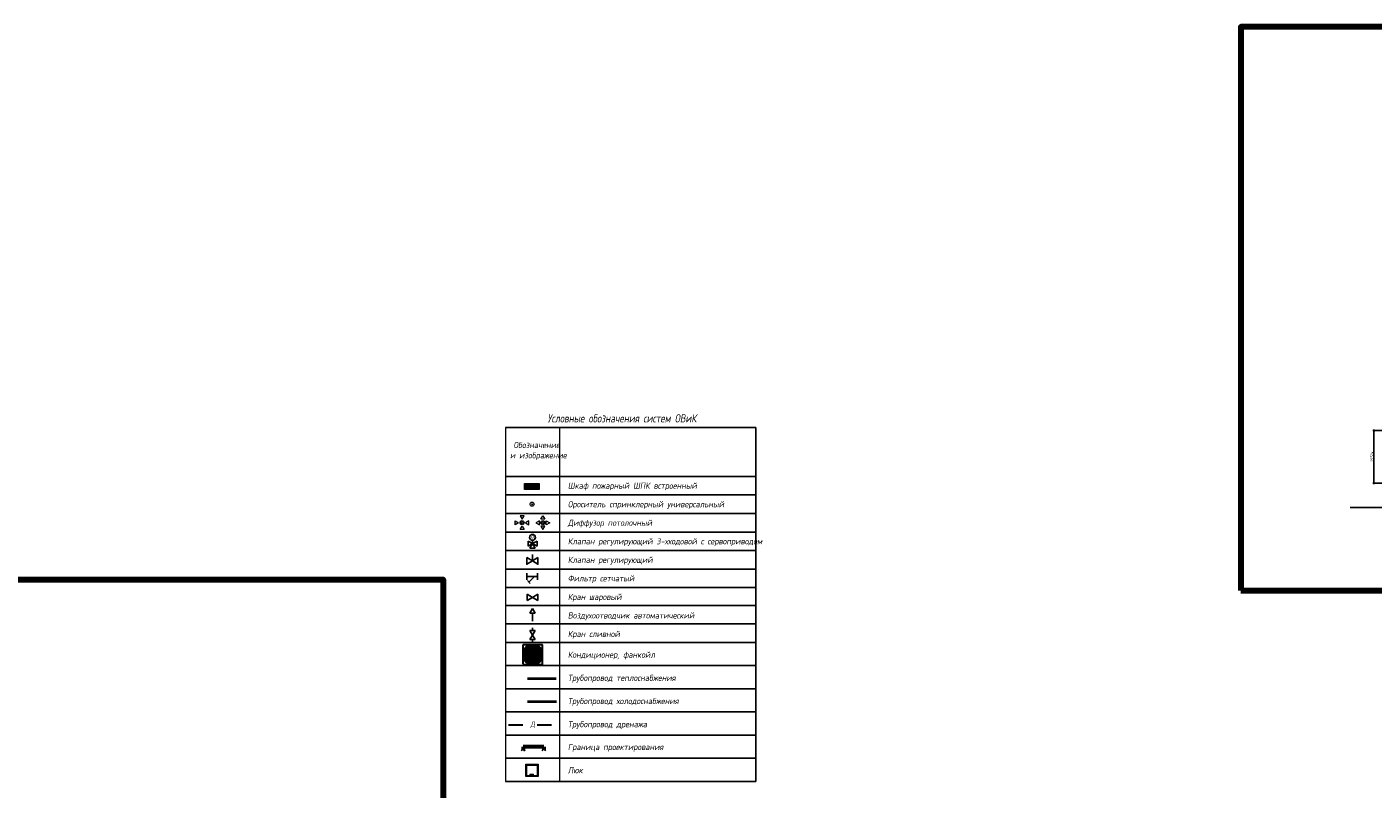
# Model space of a CAD drawing. Header units: millimetres. Extents: x -26894274 to 19789193, y -86687 to 22351.
# Tile 315 of 447: x 86871 to 152251, y -19653 to 17359. Entities that reach past the tile are written whole.
import ezdxf
from ezdxf import colors
from ezdxf.entities.mleader import LeaderData, LeaderLine
from ezdxf.enums import TextEntityAlignment as Align
from ezdxf.math import Vec2, Vec3

# ---------------------------------------------------------------- set-up
doc = ezdxf.new("R2010")
doc.units = ezdxf.units.MM
doc.linetypes.add('DASHDOT', pattern=[25.4, 12.7, -6.35, 0, -6.35])
doc.linetypes.add('DASHEDx20', pattern=[0.75, 0.5, -0.25])
doc.layers.get('Defpoints').update_dxf_attribs({"color": 31})
for name, color, linetype, lineweight in [('!Тонкие', 7, 'Continuous', 15), ('_Граница', 7, 'Continuous', 60), ('_ХС1', 5, 'Continuous', 30), ('_ХС2', 4, 'Continuous', 30), ('engineering', 20, 'Continuous', 13), ('nadpisi_v_tablice', 7, 'Continuous', 9), ('Приток', 1, 'Continuous', 50), ('Сводный план', 7, 'Continuous', 0), ('Стены', 7, 'Continuous', 5)]:
    doc.layers.add(name, color=color, linetype=linetype, lineweight=lineweight)
doc.layers.add('_Слив', color=7, linetype='Continuous', lineweight=30, true_color=0x00661a)
doc.layers.add('dim_razv', color=7, linetype='DASHDOT', lineweight=9, true_color=0x285228)
doc.layers.add('Тонкие', color=7, linetype='Continuous')
doc.styles.add('fl_iso paper', font='isocpeur.ttf', dxfattribs={"width": 0.8, "oblique": 10})
doc.styles.add('GOST-2.304_Type-B', font='GOST_Common.ttf')
doc.styles.add('In tre', font='isocpeur.ttf', dxfattribs={"width": 0.8, "oblique": 10})
doc.dimstyles.new('In tre 1_50', dxfattribs={"dimtxt": 150, "dimasz": 80, "dimexe": 60, "dimexo": 10, "dimgap": 20, "dimtad": 1, "dimdec": 0, "dimrnd": 5, "dimzin": 0, "dimdsep": 46, "dimtxsty": 'fl_iso paper', "dimblk": 'OBLIQUE', "dimcen": 0, "dimdle": 60, "dimadec": 0, "dimazin": 0, "dimtfac": 1, "dimtdec": 0, "dimtofl": 0, "dimtmove": 1, "dimatfit": 1, "dimfxl": 40, "dimtolj": 1, "dimtzin": 0, "dimarcsym": 1})

# ---------------------------------------------------------------- blocks, each defined once
blk = doc.blocks.new('_Oblique')
at = {"color": 0, "linetype": 'ByBlock', "lineweight": -2}
blk.add_line((-0.5, -0.5), (0.5, 0.5), dxfattribs=at)
blk = doc.blocks.new('*D121')
at = {"layer": 'Defpoints', "color": 0, "linetype": 'ByBlock', "transparency": 16777216}
for p in [(152293, -2243), (153406, -2243), (153194, -4793)]:
    blk.add_point(p, dxfattribs=at)
at = {"layer": 'dim_razv', "color": 0, "linetype": 'ByBlock', "lineweight": -2, "transparency": 16777216}
for p, q in [((153396, -2243), (152233, -2243)), ((152293, -4853), (152293, -2183)), ((153184, -4793), (152233, -4793))]:
    blk.add_line(p, q, dxfattribs=at)
at = {"layer": 'dim_razv', "color": 0, "linetype": 'ByBlock', "lineweight": -2, "transparency": 16777216, "xscale": 80, "yscale": 80, "zscale": 80}
for p, rotation in [((152293, -2243), 90), ((152293, -4793), 270)]:
    blk.add_blockref('_Oblique', p, dxfattribs=dict(at, rotation=rotation))
at = {"layer": 'dim_razv', "color": 0, "linetype": 'ByBlock', "transparency": 16777216, "insert": (152198, -3518), "char_height": 150, "attachment_point": 5, "rotation": 90, "style": 'fl_iso paper'}
blk.add_mtext('\\A1;2550*', dxfattribs=at)
blk = doc.blocks.new('A$C3B7128B8')
at = {"layer": '_Граница', "ltscale": 100}
for p, q in [((-1486, -19, -4800), (-1539, -72, -4800)), ((-1486, -169), (-1486, -19)), ((-1486, -19, -4800), (-1433, -72, -4800)), ((-486, -169), (-1486, -169)), ((-486, -19, -4800), (-539, -72, -4800)), ((-486, -169), (-486, -19)), ((-486, -19), (-433, -72))]:
    blk.add_line(p, q, dxfattribs=at)
blk = doc.blocks.new('люк')
at = {"layer": 'Стены'}
blk.add_lwpolyline([(300, -300), (-300, -300), (-300, 300), (300, 300), (300, -300)], dxfattribs=at)
at = {"layer": 'Тонкие'}
for points in [[(260, -260), (-260, -260), (-260, 260), (260, 260)], [(-229, -60), (-191, -60), (-191, 90), (-229, 90)]]:
    blk.add_lwpolyline(points, close=True, dxfattribs=at)
blk = doc.blocks.new('FCQ_C_Daikin')
at = {"color": 5, "lineweight": 20, "ltscale": 20}
for p, q in [((-379, 208), (-379, 177)), ((-379, 177), (-371, 175)), ((-371, 175), (-371, -1)), ((-209, 379), (-178, 379)), ((-178, 379), (-175, 371)), ((-175, 371), (0, 371)), ((175, 371), (0, 371)), ((178, 379), (175, 371)), ((209, 379), (178, 379)), ((379, 177), (371, 175)), ((371, 175), (371, -1)), ((379, 208), (379, 177)), ((-379, -178), (-371, -176)), ((-379, -209), (-379, -178)), ((-371, -176), (-371, -1)), ((-209, -380), (-178, -380)), ((-178, -380), (-175, -372)), ((-175, -372), (0, -372)), ((175, -372), (0, -372)), ((178, -380), (175, -372)), ((209, -380), (178, -380)), ((371, -176), (371, -1)), ((379, -178), (371, -176)), ((379, -209), (379, -178))]:
    blk.add_line(p, q, dxfattribs=at)
at = {"color": 5, "lineweight": 9, "ltscale": 20}
for p, q in [((263, 237), (-263, 237)), ((263, 206), (-263, 206)), ((263, 181), (-263, 181)), ((263, 155), (-263, 155)), ((263, 129), (-263, 129)), ((263, 103), (-263, 103)), ((263, 77), (-263, 77)), ((263, 52), (-263, 52)), ((263, 26), (-263, 26)), ((-263, 0), (263, 0)), ((-128, 263), (-128, -263)), ((0, 263), (0, -263)), ((128, 263), (128, -263)), ((263, -26), (-263, -26)), ((263, -52), (-263, -52)), ((263, -77), (-263, -77)), ((263, -103), (-263, -103)), ((263, -129), (-263, -129)), ((263, -155), (-263, -155)), ((263, -181), (-263, -181)), ((263, -206), (-263, -206)), ((263, -237), (-263, -237))]:
    blk.add_line(p, q, dxfattribs=at)
at = {"color": 5, "lineweight": 30, "ltscale": 20}
blk.add_lwpolyline([(-452, 475), (452, 475, -0.414214), (475, 452), (475, -452, -0.414214), (452, -475), (-452, -475, -0.414214), (-475, -452), (-475, 452, -0.414214)], format="xyb", close=True, dxfattribs=at)
at = {"color": 5, "lineweight": 20, "ltscale": 20}
for points in [[(-363, -209), (-363, 208), (-407, 208), (-407, -209)], [(-209, 362), (209, 362), (209, 406), (-209, 406)], [(363, 208), (363, -209), (407, -209), (407, 208)], [(209, -364), (-209, -364), (-209, -408), (209, -408)]]:
    blk.add_lwpolyline(points, close=True, dxfattribs=at)
for points in [[(-251, 362), (251, 362, -0.414214), (363, 251), (363, -252, -0.414214), (251, -364), (-251, -364, -0.414214), (-363, -252), (-363, 251, -0.414214)], [(-262, 309), (262, 309, -0.414214), (309, 262), (309, -262, -0.414214), (262, -309), (-262, -309, -0.414214), (-309, -262), (-309, 262, -0.414214)], [(-240, 263), (240, 263, -0.414214), (263, 240), (263, -240, -0.414214), (240, -263), (-240, -263, -0.414214), (-263, -240), (-263, 240, -0.414214)]]:
    blk.add_lwpolyline(points, format="xyb", close=True, dxfattribs=at)
at = {"color": 5, "lineweight": 20, "ltscale": 20, "start_tangent": (-0.730353, -0.68307), "end_tangent": (-0.730353, -0.68307)}
blk.add_spline([(-358, 362), (-382, 333), (-400, 303), (-410, 279), (-416, 258), (-420, 221), (-425, 171), (-428, 137), (-431, 88), (-432, 54), (-432, -7), (-432, -51), (-432, -69), (-431, -92), (-429, -122), (-426, -159), (-423, -194), (-419, -227), (-416, -254), (-411, -272), (-404, -293), (-392, -316), (-376, -339), (-360, -359), (-337, -379), (-316, -393), (-284, -407), (-250, -416), (-220, -420), (-179, -424), (-137, -428), (-86, -431), (-22, -433), (30, -433), (70, -431), (123, -429), (164, -425), (216, -420), (249, -416), (272, -411), (294, -402), (313, -392), (340, -374), (361, -355), (378, -335), (391, -313), (402, -289), (409, -270), (414, -246), (418, -219), (421, -193), (423, -168), (425, -140), (427, -112), (428, -78), (429, -35), (429, 18), (429, 63), (428, 85), (427, 108), (425, 142), (422, 181), (418, 213), (415, 239), (412, 257), (409, 272), (403, 289), (394, 308), (378, 334), (357, 358), (332, 381), (310, 395), (287, 406), (265, 413), (253, 416), (230, 419), (199, 422), (166, 426), (121, 429), (71, 432), (0, 432), (-67, 432), (-92, 431), (-127, 429), (-160, 426), (-188, 424), (-238, 419), (-269, 413), (-295, 404), (-315, 393), (-337, 379), (-353, 366), (-358, 362)], degree=3, dxfattribs=at)
at = {"color": 5, "lineweight": 20, "ltscale": 20}
for points in [[(-395, 208), (-395, 167), (-396, 157), (-397, 141), (-400, 117), (-407, 95)], [(-209, 394), (-167, 394), (-158, 395), (-142, 396), (-118, 400), (-96, 406)], [(209, 394), (167, 394), (158, 395), (142, 396), (118, 400), (96, 406)], [(395, 208), (395, 167), (396, 157), (397, 141), (400, 117), (407, 95)], [(-395, -209), (-395, -168), (-396, -158), (-397, -142), (-400, -119), (-407, -97)], [(-209, -396), (-167, -396), (-158, -396), (-142, -398), (-118, -401), (-96, -408)], [(209, -396), (167, -396), (158, -396), (142, -398), (118, -401), (96, -408)], [(395, -209), (395, -168), (396, -158), (397, -142), (400, -119), (407, -97)]]:
    blk.add_spline(points, degree=3, dxfattribs=at)
blk = doc.blocks.new('A$C094a3f26')
at = {"color": 7, "lineweight": -3, "xscale": -1, "rotation": 180}
blk.add_blockref('FCQ_C_Daikin', (0, 0), dxfattribs=at)

msp = doc.modelspace()

# ---------------------------------------------------------------- hatches: boundary and pattern name
at = {"layer": 'engineering', "linetype": 'Continuous', "true_color": 0xf27172}
h = msp.add_hatch(color=11, dxfattribs=at)
h.dxf.hatch_style = 1
h.paths.add_polyline_path([(111042.2, -4807.2), (111742.2, -4807.2), (111742.2, -5107.2), (111042.2, -5107.2)])
at = {"layer": 'Сводный план', "lineweight": 13, "true_color": 0x00c200}
h = msp.add_hatch(color=92, dxfattribs=at)
h.dxf.hatch_style = 1
edge = h.paths.add_edge_path()
edge.add_arc((111406.3, -5817.6), 25, 0, 360)

# ---------------------------------------------------------------- linework, layer by layer
for p, q in [((110115, -2098.8), (122278.8, -2098.8)), ((122278.8, -2098.8), (122278.8, -19280.7)), ((110115, -4470.1), (122278.8, -4470.1)), ((110115, -4470.1), (122278.8, -4470.1)), ((110115, -5370.1), (122278.8, -5370.1)), ((110115, -6270.1), (122278.8, -6270.1)), ((110115, -7170.1), (122278.8, -7170.1)), ((111207.9, -7861), (111207.9, -7607.5)), ((111207.9, -7607.5), (111427.5, -7734.3)), ((111207.9, -7861), (111427.5, -7734.3)), ((111300.7, -7953.8), (111427.5, -7734.3)), ((111427.5, -7734.3), (111427.5, -7569.1)), ((111647, -7607.5), (111427.5, -7734.3)), ((111647, -7861), (111427.5, -7734.3)), ((111554.2, -7953.8), (111427.5, -7734.3)), ((111647, -7861), (111647, -7607.5)), ((110115, -8070.1), (122278.8, -8070.1)), ((111554.2, -7953.8), (111300.7, -7953.8)), ((111418.5, -8569.6, -453952.9), (111418.5, -8258.6, -453952.9)), ((110115, -8970.1), (122278.8, -8970.1)), ((111142.5, -9483.9, -453952.9), (111142.5, -9172.8, -453952.9)), ((111660.9, -9328.4, -453952.9), (111142.5, -9328.4, -453952.9)), ((111319.7, -9669.5, -453952.9), (111175.9, -9524.8, -453952.9)), ((111517.4, -9328.4, -453952.9), (111247.8, -9597.1, -453952.9)), ((111660.9, -9483.9, -453952.9), (111660.9, -9172.8, -453952.9)), ((110115, -9870.1), (122278.8, -9870.1)), ((111167.7, -10491.8), (111167.7, -10191.8)), ((111167.7, -10191.8), (111427.5, -10341.8)), ((111167.7, -10491.8), (111427.5, -10341.8)), ((111687.3, -10191.8), (111427.5, -10341.8)), ((111687.3, -10491.8), (111427.5, -10341.8)), ((111687.3, -10491.8), (111687.3, -10191.8)), ((110115, -10730.7), (122278.8, -10730.7)), ((111297.5, -11116.2), (111427.5, -10891)), ((111557.4, -11116.2), (111427.5, -10891)), ((110115, -11630.7), (122278.8, -11630.7)), ((110115, -11630.7), (122278.8, -11630.7)), ((111297.5, -11116.2), (111557.4, -11116.2)), ((111427.5, -11246.1), (111427.5, -11116.2)), ((111427.5, -11246.1), (111427.5, -11506.1)), ((111299.4, -11952.5), (111555.6, -11952.5)), ((111299.4, -11952.5), (111427.5, -12174.3)), ((111299.4, -12396.2), (111427.5, -12174.3)), ((111299.4, -12396.2), (111555.6, -12396.2)), ((111427.5, -11952.5), (111427.5, -11824.3)), ((111555.6, -11952.5), (111427.5, -12174.3)), ((111555.6, -12396.2), (111427.5, -12174.3)), ((111427.5, -12396.2), (111427.5, -12524.3)), ((110115, -12530.7), (122278.8, -12530.7)), ((110115, -12530.7), (122278.8, -12530.7)), ((110115, -12530.7), (122278.8, -12530.7)), ((110115, -12530.7), (122278.8, -12530.7)), ((110115, -13655.7), (122278.8, -13655.7)), ((110115, -14780.7), (122278.8, -14780.7)), ((110115, -15905.7), (122278.8, -15905.7)), ((110115, -17030.7), (122278.8, -17030.7)), ((110115, -17030.7), (122278.8, -17030.7)), ((110115, -18155.7), (122278.8, -18155.7)), ((110115, -18155.7), (122278.8, -18155.7)), ((110115, -19280.7), (122278.8, -19280.7))]:
    msp.add_line(p, q)
at = {"linetype": 'Continuous', "lineweight": 0, "ltscale": 75}
for p, q in [((110115, -2098.8), (110115, -12530.7)), ((112740, -2098.8), (112740, -12530.7)), ((110115, -12530.7), (110115, -19280.7)), ((112740, -12530.7), (112740, -19280.7))]:
    msp.add_line(p, q, dxfattribs=at)
at = {"linetype": 'Continuous', "elevation": -453952.9}
for points in [[(111148.9, -8407.9), (111148.9, -8731.3), (111418.5, -8569.6)], [(111688, -8407.9), (111688, -8731.3), (111418.5, -8569.6)]]:
    msp.add_lwpolyline(points, close=True, dxfattribs=at)
msp.add_circle((111427.5, -7427.5), 141.6)
at = {"layer": '_Слив', "ltscale": 200}
for p, q in [((110252.1, -16527.1), (110948.8, -16527.1)), ((111648.3, -16527.1), (112345, -16527.1))]:
    msp.add_line(p, q, dxfattribs=at)
at = {"layer": '_ХС1', "lineweight": 40}
for p, q in [((111181.2, -14277.1), (111877.9, -14277.1)), ((111877.9, -14277.1), (112574.6, -14277.1))]:
    msp.add_line(p, q, dxfattribs=at)
at = {"layer": '_ХС2', "lineweight": 40}
for p, q in [((111181.2, -15402.1), (111877.9, -15402.1)), ((111888.9, -15402.1), (112585.6, -15402.1))]:
    msp.add_line(p, q, dxfattribs=at)
at = {"layer": 'Defpoints', "color": 1, "lineweight": 100}
for points in [[(145825.4, -10016.5), (315237.4, -10016.5), (315237.4, 17359), (145825.4, 17359)], [(-5667.5, -9481.1), (107095, -9481.1), (107095, -86686.6), (-5667.5, -86686.6)]]:
    msp.add_lwpolyline(points, close=True, dxfattribs=at)
at = {"layer": 'engineering', "color": 7}
for points in [[(111042.2, -4807.2), (111742.2, -4807.2), (111742.2, -5107.2), (111042.2, -5107.2)], [(111062.2, -4827.2), (111722.2, -4827.2), (111722.2, -5087.2), (111062.2, -5087.2)]]:
    msp.add_lwpolyline(points, close=True, dxfattribs=at)
at = {"layer": 'Сводный план', "color": 5, "lineweight": 13, "true_color": 0x0000f0}
for points in [[(111015.4, -6384.7), (110825.3, -6384.7), (110920.3, -6549.3), (111015.4, -6384.7)], [(110587.5, -6812.6), (110587.5, -6622.4), (110752.2, -6717.5), (110587.5, -6812.6)], [(111015.4, -7050.4), (110825.3, -7050.4), (110920.3, -6885.7), (111015.4, -7050.4)], [(111253.2, -6816.7), (111253.2, -6626.6), (111088.5, -6721.7), (111253.2, -6816.7)]]:
    msp.add_lwpolyline(points, dxfattribs=at)
at = {"layer": 'Сводный план', "color": 1, "lineweight": 13, "true_color": 0xf50000}
for points in [[(112023.1, -6549.3), (111832.9, -6549.3), (111928, -6384.7), (112023.1, -6549.3)], [(111759.8, -6816.7), (111759.8, -6626.6), (111595.2, -6721.7), (111759.8, -6816.7)], [(112023.1, -6885.7), (111832.9, -6885.7), (111928, -7050.4), (112023.1, -6885.7)], [(112096.2, -6816.7), (112096.2, -6626.6), (112260.8, -6721.7), (112096.2, -6816.7)]]:
    msp.add_lwpolyline(points, dxfattribs=at)
at = {"layer": 'Сводный план', "color": 92, "lineweight": 13, "true_color": 0x00c200}
for radius in [100, 25]:
    msp.add_circle((111406.3, -5817.6), radius, dxfattribs=at)
at = {"layer": 'Сводный план', "color": 5, "lineweight": 13, "true_color": 0x0000f0}
for radius in [100, 50]:
    msp.add_circle((110920.3, -6717.5), radius, dxfattribs=at)
at = {"layer": 'Сводный план', "color": 1, "lineweight": 13, "true_color": 0xf50000}
for radius in [100, 50]:
    msp.add_circle((111928, -6717.5), radius, dxfattribs=at)

# ---------------------------------------------------------------- block references
at = {"layer": '!Тонкие', "rotation": 90}
msp.add_blockref('люк', (111401.9, -18747), dxfattribs=at)
at = {"layer": '_Граница', "ltscale": 100, "xscale": -1, "rotation": 180}
msp.add_blockref('A$C3B7128B8', (112462.4, -17765.6), dxfattribs=at)
at = {"layer": 'Приток', "color": 1, "ltscale": 75}
msp.add_blockref('A$C094a3f26', (111438.3, -13120.3), dxfattribs=at)

# ---------------------------------------------------------------- texts
at = {"style": 'fl_iso paper', "oblique": 10, "width": 0.8}
msp.add_text('m', height=227.4, dxfattribs=at).set_placement((111337.6, -7501.6))
msp.add_text('  Д', height=250, dxfattribs=at).set_placement((111023, -16502), align=Align.MIDDLE_LEFT)
at = {"layer": 'engineering', "color": 0, "linetype": 'DASHEDx20', "ltscale": 4, "transparency": 33554687, "insert": (111393, -4954.3), "char_height": 130, "attachment_point": 5, "style": 'GOST-2.304_Type-B'}
msp.add_mtext('ПК', dxfattribs=at)
at = {"layer": 'nadpisi_v_tablice', "lineweight": 18, "attachment_point": 1, "style": 'fl_iso paper'}
for s, insert, char_height, width in [('\\pi1232.9;Условные обозначения систем ОВиК', (110923.7, -1449.4), 400, 9720.362), ('\\pi1853.2;Обозначение \\P\\pi1685.2;и изображение', (108648.8, -2794.1), 300, 5595.365), ('Шкаф пожарный ШПК встроенный', (113142.1, -4769.2), 300, 11622.232), ('Ороситель спринклерный универсальный', (113142.1, -5669.2), 300, 11622.232), ('Диффузор потолочный', (113142.1, -6569.2), 300, 11622.232), ('Клапан регулирующий 3-хходовой с сервоприводом', (113142.1, -7469.3), 300, 11622.232), ('Клапан регулирующий', (113142.1, -8369.3), 300, 11622.232), ('Фильтр сетчатый', (113142.1, -9269.3), 300, 11622.232), ('Кран шаровый', (113142.1, -10169.3), 300, 11622.232), ('Воздухоотводчик автоматический', (113142.1, -11069.3), 300, 11622.232), ('Кран сливной', (113142.1, -11969.3), 300, 11622.232), ('Кондиционер, фанкойл', (113142.1, -12976.6), 300, 11622.232), ('Трубопровод теплоснабжения', (113142.1, -14101.6), 300, 11622.232), ('Трубопровод холодоснабжения', (113142.1, -15226.6), 300, 11622.232), ('Трубопровод дренажа', (113142.1, -16351.6), 300, 11622.232), ('Граница проектирования', (113142.1, -17460), 300, 11622.232), ('Люк', (113142.1, -18585), 300, 11622.232)]:
    msp.add_mtext(s, dxfattribs=dict(at, insert=insert, char_height=char_height, width=width))

# ---------------------------------------------------------------- dimensions: what is measured, and where the dimension line sits
at = {"layer": 'dim_razv', "linetype": 'ByBlock'}
dim = msp.add_linear_dim(base=(152293.1, -2242.9), p1=(153194, -4792.9), p2=(153406, -2242.9), angle=90, text='<>*', dimstyle='In tre 1_50', dxfattribs=at)
dim.commit()
dim.dimension.update_dxf_attribs({"geometry": '*D121', "text_midpoint": (152198.1, -3517.9)})

# ---------------------------------------------------------------- leaders
at = {"layer": 'dim_razv', "color": 0, "linetype": 'ByBlock'}
ml = msp.add_multileader_mtext('Standard', dxfattribs=at)
ml.set_content('Решетка вентиляционная декоративная 700х550 в цвет стен', style='In tre')
ml.set_leader_properties()
ml.build(insert=Vec2(0, 0))
ml.multileader.update_dxf_attribs({"text_left_attachment_type": 6, "text_right_attachment_type": 6, "dogleg_length": 1, "arrow_head_size": 0, "scale": 50})
ctx = ml.context
ctx.base_point, ctx.scale, ctx.char_height, ctx.arrow_head_size, ctx.landing_gap_size, ctx.plane_origin = Vec3(153211.1, -5975.2), 50, 150, 0, 4.5, Vec3(162642.7, -7769.7)
ctx.left_attachment, ctx.right_attachment = 6, 6
notes = []
notes.append((ctx, [(0, (1, 1, 0), (156106.4, -5975.2), (-1, 0), 50, [(1, [(157181, -4692.9)], 0, [])])]))
ctx.mtext.insert, ctx.mtext.width, ctx.mtext.defined_height, ctx.mtext.flow_direction = Vec3(153215.6, -5780.2), 2949.976, 696.6, 5
for ctx, leaders in notes:
    for number, flags, end, landing, length, lines in leaders:
        leader = LeaderData()
        leader.index, (leader.has_last_leader_line, leader.has_dogleg_vector, leader.attachment_direction) = number, flags
        leader.last_leader_point, leader.dogleg_vector, leader.dogleg_length = Vec3(end), Vec3(landing), length
        for number, points, colour, breaks in lines:
            line = LeaderLine()
            line.index, line.vertices, line.color, line.breaks = number, Vec3.list(points), colors.encode_raw_color(colour), breaks
            leader.lines.append(line)
        ctx.leaders.append(leader)

doc.saveas('drawing.dxf')
